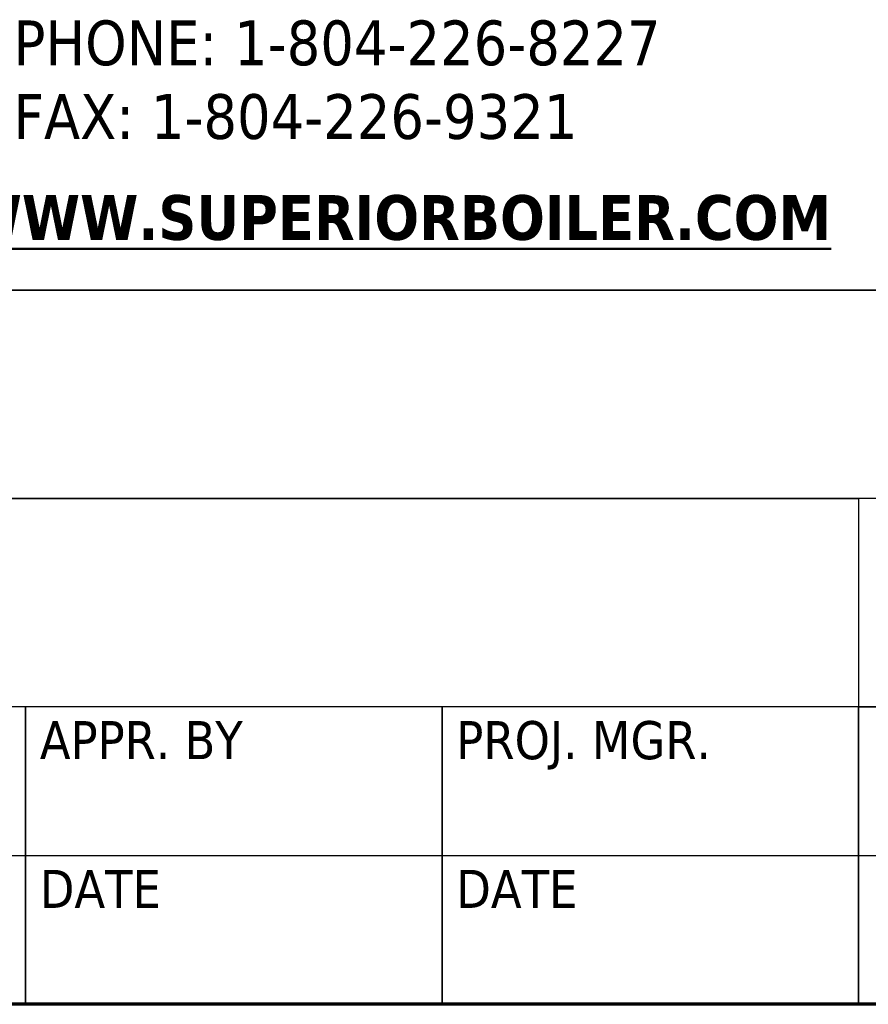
# Model space of a CAD drawing. Header units: inches. Extents: x 5 to 1128, y -85 to 748.
# Tile 548 of 656: x 988 to 1045, y 20 to 86. Entities that reach past the tile are written whole.
import ezdxf
from ezdxf.enums import TextEntityAlignment as Align

# ---------------------------------------------------------------- set-up
doc = ezdxf.new("R2010")
doc.units = ezdxf.units.IN
doc.header["$LTSCALE"] = 32
doc.header["$MEASUREMENT"] = 0
doc.layers.add('Border (ANSI)', color=7, linetype='Continuous', lineweight=70)
doc.layers.add('Title (ANSI)', color=7, linetype='Continuous', lineweight=50)
doc.styles.add('Note Text (ANSI)', font='tahoma.ttf')
doc.styles.get("Standard").update_dxf_attribs({"font": 'arial.ttf'})
doc.styles.add('Text Style40', font='tahoma.ttf')

# ---------------------------------------------------------------- blocks, each defined once
blk = doc.blocks.new('Borders SUPERIOR BORDER')
at = {"layer": 'Border (ANSI)'}
blk.add_line((35.25, 0.625), (0.75, 0.625), dxfattribs=at)
blk = doc.blocks.new('Title Blocks SUPERIOR TITLE')
at = {"layer": 'Title (ANSI)', "lineweight": 25}
for p, q in [((54.5339, 3.8975), (47.7839, 3.8975)), ((49.2839, 3.8975), (54.5339, 3.8975)), ((54.5339, 3.46), (49.2839, 3.46)), ((49.2839, 3.46), (51.9089, 3.46)), ((51.9089, 3.46), (51.9089, 3.0225)), ((54.5339, 3.46), (51.9089, 3.46)), ((51.9089, 3.46), (51.9089, 3.0225)), ((51.9089, 3.0225), (49.2839, 3.0225)), ((50.1589, 3.0225), (49.2839, 3.0225)), ((50.1589, 2.71), (50.1589, 3.0225)), ((51.0339, 3.0225), (50.1589, 3.0225)), ((50.1589, 3.0225), (50.1589, 2.71)), ((51.0339, 2.71), (51.0339, 3.0225)), ((51.9089, 3.0225), (51.0339, 3.0225)), ((51.0339, 3.0225), (51.0339, 2.71)), ((51.9089, 3.0225), (54.5339, 3.0225)), ((51.9089, 2.71), (51.9089, 3.0225)), ((53.1589, 3.0225), (51.9089, 3.0225)), ((51.9089, 3.0225), (51.9089, 2.71)), ((49.2839, 2.71), (50.1589, 2.71)), ((49.2839, 2.71), (50.1589, 2.71)), ((50.1589, 2.3975), (50.1589, 2.71)), ((50.1589, 2.71), (51.0339, 2.71)), ((50.1589, 2.71), (50.1589, 2.3975)), ((50.1589, 2.71), (51.0339, 2.71)), ((51.0339, 2.3975), (51.0339, 2.71)), ((51.0339, 2.71), (51.9089, 2.71)), ((51.0339, 2.71), (51.0339, 2.3975)), ((51.0339, 2.71), (51.9089, 2.71)), ((51.9089, 2.3975), (51.9089, 2.71)), ((51.9089, 2.71), (53.1589, 2.71)), ((51.9089, 2.71), (51.9089, 2.3975)), ((51.9089, 2.71), (53.1589, 2.71)), ((54.5339, 2.3975), (47.7839, 2.3975)), ((50.1589, 2.3975), (49.2839, 2.3975)), ((51.0339, 2.3975), (50.1589, 2.3975)), ((51.9089, 2.3975), (51.0339, 2.3975)), ((53.1589, 2.3975), (51.9089, 2.3975))]:
    blk.add_line(p, q, dxfattribs=at)
at = {"layer": 'Title (ANSI)', "style": 'Text Style40'}
for s, p in [('APPR. BY', (50.1889, 2.9925)), ('PROJ. MGR.', (51.0639, 2.9925)), ('DATE', (50.1889, 2.68)), ('DATE', (51.0639, 2.68))]:
    blk.add_text(s, height=0.08, dxfattribs=at).set_placement(p, align=Align.TOP_LEFT)
at = {"layer": 'Title (ANSI)', "insert": (50.1339, 4.4644), "char_height": 0.094, "width": 1.559387, "attachment_point": 1, "line_spacing_factor": 0.987884, "style": 'Note Text (ANSI)'}
blk.add_mtext('\\fTahoma|b0|i0;{\\H0.0940;PHONE: 1-804-226-8227\\P}\\fTahoma|b0|i0;{\\H0.0940;FAX: 1-804-226-9321}', dxfattribs=at)
at = {"layer": 'Title (ANSI)', "insert": (50.0289, 4.0975), "char_height": 0.094, "width": 1.970267, "attachment_point": 1, "style": 'Note Text (ANSI)'}
blk.add_mtext('\\fTahoma|b1|i0;{\\H0.0940;\\LWWW.SUPERIORBOILER.COM}\\l', dxfattribs=at)
at = {"layer": 'Title (ANSI)', "lineweight": 30, "flags": 63}
for tag, p in [('REV._1_#', (41.2839, 4.3662)), ('REV_#1_DATE', (46.0339, 4.3662)), ('REV_#1_DRAWN', (46.5339, 4.3662)), ('REV_#1_APPR', (47.0339, 4.3662)), ('REV_#1_P.M.', (47.5339, 4.3662)), ('REV._2__#', (41.2839, 4.1787)), ('REV_#2_DATE', (46.0339, 4.1787)), ('REV_#2_DRAWN', (46.5339, 4.1787)), ('REV_#2_APPR', (47.0339, 4.1787)), ('REV_#2_P.M.', (47.5339, 4.1787)), ('REV._3_#', (41.2839, 3.9912)), ('REV_#3_DATE', (46.0339, 3.9912)), ('REV_#3_DRAWN', (46.5339, 3.9912)), ('REV_#3_APPR', (47.0339, 3.9912)), ('REV_#3_P.M.', (47.5339, 3.9912)), ('REV._4_#', (41.2839, 3.8037)), ('REV_#4_DATE', (46.0339, 3.8037)), ('REV_#4_DRAWN', (46.5339, 3.8037)), ('REV_#4_APPR', (47.0339, 3.8037)), ('REV_#4_P.M.', (47.5339, 3.8037)), ('REV._5_#', (41.2839, 3.6162)), ('REV_#5_DATE', (46.0339, 3.6162)), ('REV_#5_DRAWN', (46.5339, 3.6162)), ('REV_#5_APPR', (47.0339, 3.6162)), ('REV_#5_P.M.', (47.5339, 3.6162)), ('REV._6_#', (41.2839, 3.4287)), ('REV_#6_DATE', (46.0339, 3.4287)), ('REV_#6_DRAWN', (46.5339, 3.4287)), ('REV_#6_APPR', (47.0339, 3.4287)), ('REV_#6_P.M.', (47.5339, 3.4287))]:
    blk.add_attdef(tag, text='', height=0.08, dxfattribs=at).set_placement(p, align=Align.MIDDLE_CENTER)
for tag, p in [('REVISION_#1_DESCRIPTION', (41.5639, 4.3662)), ('REVISION_#2_DESCRIPTION', (41.5639, 4.1787)), ('REVISION_#3_DESCRIPTION', (41.5639, 3.9912)), ('REVISION_#4_DESCRIPTION', (41.5639, 3.8037)), ('REVISION_#5_DESCRIPTION', (41.5639, 3.6162)), ('REVISION_#6_DESCRIPTION', (41.5639, 3.4287))]:
    blk.add_attdef(tag, text='', height=0.08, dxfattribs=at).set_placement(p, align=Align.MIDDLE_LEFT)
for tag, height, p in [('DRAWING_NAME', 0.125, (51.9089, 3.68)), ('DRAWING_REV_#', 0.188, (54.2839, 2.7925))]:
    blk.add_attdef(tag, text='', height=height, dxfattribs=at).set_placement(p, align=Align.TOP_CENTER)
for tag, height, p in [('SCALE', 0.1, (53.1889, 2.8675)), ('CONTRACTOR', 0.125, (49.3139, 3.2425)), ('PROJECT', 0.125, (51.9389, 3.2425)), ('DRAWN_BY_DATE', 0.1, (49.3139, 2.555)), ('DRAWN_BY_INITIAL', 0.1, (49.3139, 2.8675)), ('MODEL_NUMBER', 0.1, (51.9389, 2.8675)), ('APPROVED_BY_INITIAL', 0.1, (50.1889, 2.8675)), ('PROJECT_MANAGER_INITIAL', 0.1, (51.0639, 2.8675)), ('APPROVED_BY_DATE', 0.1, (50.1889, 2.555)), ('PROJECT_MANAGER_DATE', 0.1, (51.0639, 2.555)), ('DRAWING_NUMBER', 0.1, (51.9389, 2.555)), ('SIZE', 0.1, (53.1889, 2.555))]:
    blk.add_attdef(tag, text='', height=height, dxfattribs=at).set_placement(p, align=Align.TOP_LEFT)

msp = doc.modelspace()

# ---------------------------------------------------------------- block references
at = {"xscale": 32, "yscale": 32, "zscale": 32}
for name, p in [('Borders SUPERIOR BORDER', (0, 0)), ('Title Blocks SUPERIOR TITLE', (-617.08574, -56.71979))]:
    msp.add_blockref(name, p, dxfattribs=at)

doc.saveas('drawing.dxf')
